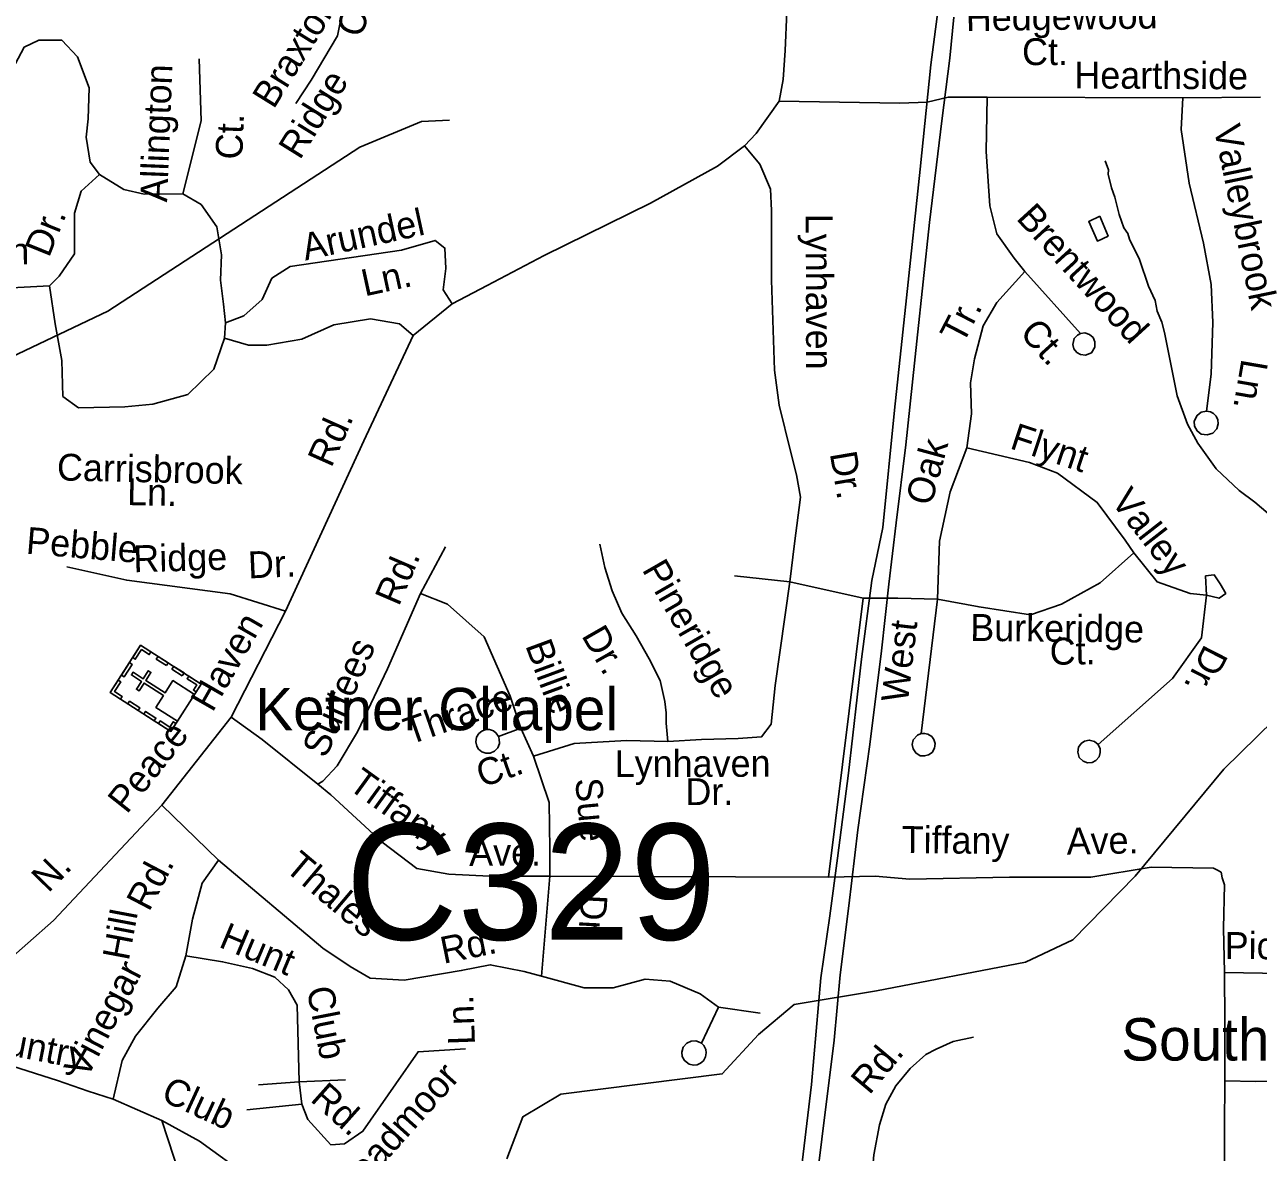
# Model space of a CAD drawing. Extents: x 1547597 to 1699558, y 810033 to 920809.
# Drawn here: x 1602112 to 1606475, y 852013 to 855999 of the extents above; entities that cross this region are included whole.
import ezdxf

# ---------------------------------------------------------------- set-up
doc = ezdxf.new("R2010")
doc.units = 0
for name, color, linetype in [('Exist Boundary Land Use Park Urban  Label', 7, 'Continuous'), ('Exist Cultural Church with Cemetery CELL', 7, 'Continuous'), ('Exist Cultural Church with Cemetery Label', 7, 'Continuous'), ('Exist Hydrographic Creek Single Shore', 7, 'Continuous'), ('Exist Hydrographic Misc Water Feature', 7, 'Continuous'), ('Exist Road Non-System Type 51', 7, 'Continuous'), ('Exist Road Non-System Type 51 Label', 7, 'Continuous'), ('Exist Road Secondary Structure Culvert Number Label', 7, 'Continuous'), ('Exist Road Secondary Type 51 Attributed', 7, 'Continuous'), ('Exist Road Secondary Type 51 Label', 7, 'Continuous'), ('Exist Utilities Electrical Transmission Line', 7, 'Continuous')]:
    doc.layers.add(name, color=color, linetype=linetype)

msp = doc.modelspace()

# ---------------------------------------------------------------- linework, layer by layer
at = {"layer": 'Exist Cultural Church with Cemetery CELL'}
for points in [[(1602414.4, 853637.9), (1602521.6, 853805.6), (1602736.2, 853668.4), (1602628.9, 853500.7)], [(1602558.2, 853782.3), (1602552.1, 853772.7), (1602525, 853790.1), (1602503.1, 853755.9), (1602493.7, 853761.9), (1602521.7, 853805.6)], [(1602454.3, 853700.2), (1602482.2, 853743.9), (1602491.8, 853737.8), (1602463.9, 853694.1)], [(1602613.6, 853733.3), (1602577.1, 853756.6), (1602583.3, 853766.2), (1602619.7, 853742.9)], [(1602669.1, 853697.8), (1602632.6, 853721.1), (1602638.8, 853730.7), (1602675.3, 853707.4)], [(1602450.9, 853614.5), (1602457, 853624.1), (1602429.9, 853641.4), (1602451.7, 853675.6), (1602442.3, 853681.6), (1602414.4, 853637.9)], [(1602652.1, 853537), (1602712.5, 853631.5), (1602636.2, 853680.3), (1602608.9, 853637.6), (1602540.2, 853681.4), (1602558, 853709.2), (1602548.7, 853715.1), (1602530.9, 853687.3), (1602495.4, 853710.1), (1602489.1, 853700.3), (1602524.7, 853677.6), (1602506.9, 853649.7), (1602516.1, 853643.8), (1602533.9, 853671.6), (1602602.6, 853627.8), (1602575.8, 853585.8)], [(1602718.3, 853640.5), (1602708.6, 853646.7), (1602720.5, 853665.2), (1602686.4, 853687), (1602692.4, 853696.4), (1602736.2, 853668.4)], [(1602513.3, 853574.6), (1602476.8, 853597.9), (1602483, 853607.5), (1602519.5, 853584.1)], [(1602570, 853538.3), (1602533.5, 853561.7), (1602539.6, 853571.3), (1602576.1, 853547.9)], [(1602646.7, 853528.6), (1602637, 853534.8), (1602625.2, 853516.2), (1602591.1, 853538), (1602585.1, 853528.6), (1602628.8, 853500.7)]]:
    msp.add_lwpolyline(points, close=True, dxfattribs=at)
at = {"layer": 'Exist Hydrographic Creek Single Shore'}
msp.add_lwpolyline([(1603816.6, 851990.4), (1603873.5, 852138.8), (1604007.5, 852218.2), (1604578.7, 852290), (1604707.3, 852429.4), (1604833.3, 852535.2), (1605124.6, 852584.3), (1605651.6, 852685.1), (1605818.6, 852763.8), (1606038.7, 852989.1), (1606352.7, 853366.9), (1606529.7, 853540.5)], dxfattribs=at)
at = {"layer": 'Exist Hydrographic Misc Water Feature'}
for points in [[(1597916.6, 855346.8), (1597957.7, 855313.1), (1598514.6, 855223), (1598763.6, 855119.5), (1599060.6, 854880.4), (1599980.6, 854435), (1600204.6, 854374.6), (1600804.6, 854382.2), (1601163.6, 854427.4), (1601549.7, 854580.4), (1602405.6, 854986.5), (1603296.7, 855565.9), (1603514.7, 855656.7), (1603614.6, 855661.2)], [(1605932.8, 855518.4), (1605944.2, 855486.3), (1605944, 855470.3), (1605955.4, 855422.1), (1605967, 855390), (1605982.1, 855327.8), (1605999.5, 855281.6), (1606013.1, 855261.4), (1606018.9, 855241.3), (1606053.8, 855168.8), (1606086.5, 855074.4), (1606109.9, 855024.1), (1606117.4, 854986), (1606132.8, 854947.7), (1606142.3, 854911.7), (1606187.2, 854687.1), (1606223.8, 854586.5), (1606260.9, 854520.1), (1606325.6, 854429.2), (1606406.5, 854352.1), (1606462, 854311.3), (1606604.2, 854191.4)], [(1605914.6, 855322.7), (1605943.1, 855251.8), (1605905.3, 855234.1), (1605875.1, 855303.7), (1605914.6, 855322.7)]]:
    msp.add_lwpolyline(points, dxfattribs=at)
at = {"layer": 'Exist Road Non-System Type 51'}
for points in [[(1603255.4, 856231), (1603241.7, 856076.9), (1603217.8, 855960.5), (1603125.4, 855803), (1603070.7, 855720.9)], [(1604828.1, 856164.7), (1604807.5, 856044.9), (1604800.7, 855908), (1604793.8, 855805.3), (1604779.6, 855729.1)], [(1601956.2, 855547), (1601993.9, 855704.5), (1602110.2, 855920.2), (1602161.5, 855944.2), (1602243.6, 855944.2), (1602298.3, 855886), (1602339.4, 855776.4), (1602336, 855666.8), (1602329.1, 855601.8), (1602342.8, 855512.8), (1602376.9, 855469.4)], [(1602729.4, 855879.1), (1602736.2, 855660), (1602671.1, 855401)], [(1605515.1, 855742.8), (1605378.2, 855742.8), (1605303, 855725.7), (1605207.2, 855722.2), (1604779.6, 855729.1)], [(1605515.1, 855742.8), (1605511.7, 855551), (1605525.3, 855359.3), (1605549.3, 855260), (1605610.9, 855174.5), (1605648.5, 855126.5)], [(1606207.3, 855740.3), (1605515.1, 855742.8)], [(1606207.3, 855740.3), (1606202.2, 855629.1), (1606230, 855439.5), (1606280.5, 855227.3), (1606308.3, 855080.7), (1606313.3, 854946.7), (1606308.3, 854763.7), (1606291.7, 854632.9)], [(1606482.5, 855742.8), (1606207.3, 855740.3)], [(1604779.6, 855729.1), (1604698.2, 855615.2), (1604657.1, 855570.7)], [(1604657.1, 855570.7), (1604561.4, 855498.8), (1604325.3, 855368.7), (1603949, 855183.9), (1603747.2, 855077.7), (1603624, 855012.7)], [(1604657.1, 855570.7), (1604711.6, 855506.7), (1604749.3, 855417.7), (1604752.7, 855342.3), (1604752.7, 855095.8), (1604763, 854777.4), (1604780.1, 854654.2), (1604821.1, 854486.4), (1604841.6, 854407.7), (1604855.3, 854329), (1604834.8, 854164.6), (1604817.7, 854030)], [(1602376.9, 855469.4), (1602311.9, 855411.2), (1602288, 855332.5), (1602288, 855188.7), (1602233.2, 855110), (1602199, 855075.7)], [(1602376.9, 855469.4), (1602462.5, 855416.9), (1602534.4, 855399.8), (1602671.1, 855401)], [(1602671.1, 855401), (1602736.1, 855363.3), (1602790.9, 855284.6), (1602808, 855185.3), (1602804.5, 855096.3), (1602814.8, 855010.7), (1602821.6, 854945.6)], [(1603624, 855012.7), (1603591.3, 855062), (1603601.6, 855137.4), (1603598.2, 855209.3), (1603564, 855236.6), (1603444.2, 855202.4), (1603050.8, 855144.2), (1602985.8, 855103.1), (1602951.6, 855027.8), (1602886.6, 854969.6), (1602821.6, 854945.6)], [(1605648.5, 855126.5), (1605549.3, 855017), (1605501.4, 854934.8), (1605470.6, 854818.4), (1605456.9, 854732.8), (1605460.3, 854623.3), (1605443.2, 854503.4)], [(1605648.5, 855126.5), (1605845.5, 854907.1)], [(1602199, 855075.7), (1601863.8, 855058.6)], [(1602818.2, 854890.9), (1602780.6, 854781.3), (1602688.2, 854692.3), (1602565.1, 854658.1), (1602465.9, 854647.8), (1602301.7, 854644.4), (1602246.9, 854685.4), (1602243.5, 854812.1), (1602219.6, 854942.2), (1602199, 855075.7)], [(1603624, 855012.7), (1603485.3, 854901.1)], [(1603485.3, 854901.1), (1603437.4, 854942.2), (1603334.8, 854959.3), (1603204.8, 854938.8), (1603091.9, 854887.4), (1602968.7, 854866.9), (1602903.7, 854866.9), (1602818.2, 854890.9)], [(1602821.6, 854945.6), (1602818.2, 854890.9)], [(1605845.5, 854907.1), (1605860.6, 854909.6), (1605877.7, 854904.6), (1605890.1, 854893.1), (1605896.9, 854877.6), (1605896.2, 854859.2), (1605885, 854839.8), (1605863.8, 854831), (1605845.2, 854833), (1605832.8, 854840.1), (1605822.6, 854852.9), (1605818.1, 854869.2), (1605822.8, 854890.1), (1605834.8, 854901.7), (1605845.5, 854907.1)], [(1603485.3, 854901.1), (1603310.8, 854528), (1603033.7, 853925.4)], [(1606291.7, 854632.9), (1606305.1, 854630.6), (1606316, 854624.8), (1606325, 854615), (1606330.9, 854602.1), (1606332.2, 854588), (1606327.5, 854570.9), (1606313.2, 854555.4), (1606293.4, 854549), (1606272.9, 854551.8), (1606258.5, 854563.1), (1606249.4, 854579.5), (1606248.2, 854597.9), (1606257.8, 854618.1), (1606272.4, 854629.7), (1606291.7, 854632.9)], [(1605443.2, 854503.4), (1605384.7, 854348.3), (1605347.1, 854173.7), (1605340.2, 853968.3)], [(1605443.2, 854503.4), (1605665.2, 854451), (1605764.4, 854413.3), (1605904.7, 854310.6), (1606003.9, 854177.1), (1606034.7, 854132.6)], [(1604385.8, 853465), (1604381, 853529.5), (1604380.8, 853566.7), (1604376, 853606.5), (1604359.3, 853680.8), (1604320.8, 853757.5), (1604274.4, 853838.3), (1604223.8, 853919.1), (1604189.4, 853997.7), (1604163.1, 854080.2), (1604146.1, 854162.4)], [(1603600.1, 854153.1), (1603511.2, 853988.8)], [(1606034.7, 854132.6), (1605914.9, 854026.5), (1605778.1, 853951.2), (1605668.6, 853913.5), (1605487.3, 853940.9), (1605340.2, 853968.3)], [(1606034.7, 854132.6), (1606116.8, 854029.9), (1606233.1, 853988.8), (1606291.2, 853982)], [(1603033.7, 853925.4), (1602838.7, 853987), (1602472.7, 854035), (1602260.6, 854082.9)], [(1604817.7, 854030), (1604765.5, 853663.6), (1604751.8, 853526.6), (1604717.6, 853482.1), (1604635.5, 853475.3), (1604505.5, 853471.8), (1604385.8, 853465)], [(1604817.7, 854030), (1604621.8, 854050.4)], [(1605076.8, 853971.7), (1604817.7, 854030)], [(1606291.2, 853982), (1606287.8, 854050.4), (1606318.6, 854053.9), (1606339.1, 854023), (1606359.6, 853988.8), (1606335.7, 853971.7), (1606291.2, 853982)], [(1603511.2, 853988.8), (1603394.9, 853721.7), (1603288.8, 853499.2), (1603217, 853379.4), (1603165.7, 853324.6), (1603148.6, 853314.3)], [(1603511.2, 853988.8), (1603607, 853951.1), (1603737, 853834.7), (1603829.3, 853625.9), (1603867, 853512.9)], [(1605076.8, 853971.7), (1604954.8, 852985.7)], [(1605340.2, 853968.3), (1605200, 853971.7), (1605076.8, 853971.7)], [(1605340.2, 853968.3), (1605282.7, 853493.1)], [(1606291.2, 853982), (1606274.1, 853831.3), (1606171.5, 853687.5), (1605908.1, 853454.7)], [(1603033.7, 853925.4), (1602842, 853550.9)], [(1602842, 853550.9), (1602596.4, 853240.2)], [(1603148.6, 853314.3), (1602951.5, 853472.1), (1602842, 853550.9)], [(1603790.2, 853473.1), (1603787.4, 853483.4), (1603779.4, 853494.7), (1603769.2, 853503), (1603755.5, 853507.6), (1603742.5, 853507.7), (1603728.6, 853502), (1603718, 853493.6), (1603709.5, 853481.1), (1603706.8, 853464), (1603710.9, 853448.5), (1603717.1, 853438.2), (1603728.7, 853428.9), (1603742.2, 853423.9), (1603758.4, 853423.9), (1603773.1, 853430.6), (1603785, 853442.8), (1603790.9, 853458.5), (1603790.2, 853473.1)], [(1603867, 853512.9), (1603787.4, 853483.4)], [(1603867, 853512.9), (1603911.4, 853413.6)], [(1604385.8, 853465), (1604239.9, 853468.4), (1604055.1, 853458.1), (1603911.4, 853413.6)], [(1605282.7, 853493.1), (1605294.1, 853493.8), (1605306.3, 853491.4), (1605319.9, 853482.5), (1605327.1, 853472), (1605331.4, 853458.5), (1605329.5, 853441.7), (1605321.4, 853426.8), (1605308.2, 853417.7), (1605294.1, 853414), (1605279.1, 853415.1), (1605263.3, 853424.6), (1605253.8, 853438.8), (1605250.9, 853455.1), (1605254.2, 853471.2), (1605269.4, 853487.9), (1605282.7, 853493.1)], [(1605915.5, 853426.4), (1605915.4, 853439.2), (1605908.1, 853454.7), (1605895.1, 853465.6), (1605876.6, 853470), (1605860.3, 853466.9), (1605847.5, 853458), (1605838.4, 853444.9), (1605836.1, 853427.2), (1605841.5, 853408.7), (1605854.7, 853395.4), (1605870.1, 853389.7), (1605887.2, 853391.1), (1605900.3, 853397.5), (1605911.6, 853410.6), (1605915.5, 853426.4)], [(1603911.4, 853413.6), (1603966.2, 853249.3), (1603969.6, 853084.9), (1603969.6, 852989.1)], [(1603969.6, 852989.1), (1603755.4, 852989.4), (1603611.7, 852996.2), (1603498.8, 853016.8), (1603375.7, 853109.2), (1603194.4, 853277), (1603148.6, 853314.3)], [(1602596.4, 853240.2), (1602213.2, 852832.8), (1602031.9, 852671.8), (1601943, 852593.1)], [(1602596.4, 853240.2), (1602797, 853045.9)], [(1602797, 853045.9), (1602739.9, 852964.1), (1602705.7, 852837.4), (1602681.8, 852707.3)], [(1602797, 853045.9), (1603166.5, 852734.3), (1603262.3, 852669.3), (1603334.1, 852628.2), (1603453.9, 852621.4)], [(1603969.6, 852989.1), (1603939.6, 852635.1)], [(1604954.8, 852985.7), (1603969.6, 852989.1)], [(1606355, 852648.9), (1606351.8, 852804.8), (1606354.7, 852958.7), (1606347.2, 852982.8), (1606343.6, 853002.9), (1606327.8, 853011), (1606315.9, 853017.3), (1606096.1, 853021.3), (1605881.9, 852985.7), (1605594.5, 852985.7), (1605242.2, 852978.8), (1605119, 852989.1), (1604954.8, 852985.7)], [(1602681.8, 852707.3), (1602647.5, 852597.8), (1602582.5, 852522.4), (1602503.9, 852423.2), (1602456, 852337.6), (1602425.2, 852200.6)], [(1602681.8, 852707.3), (1602811.7, 852686.8), (1602917.8, 852662.8), (1602996.5, 852632), (1603044.4, 852587.5), (1603075.2, 852532.7), (1603082, 852262.2)], [(1603453.9, 852621.4), (1603655.7, 852655.6), (1603758.3, 852676.1), (1603878.1, 852652.2), (1603939.6, 852635.1)], [(1603939.6, 852635.1), (1604090.2, 852594), (1604192.8, 852594), (1604305.7, 852624.8), (1604394.6, 852617.9), (1604500.7, 852573.4), (1604565.7, 852525.5)], [(1606355.9, 852265.1), (1606355.7, 852475), (1606355, 852648.9)], [(1606355, 852648.9), (1606488.9, 852646.4), (1606704.5, 852644.4), (1606848.4, 852643.7), (1606908.1, 852634.7), (1606914.8, 852564.5), (1606921.8, 852406.5), (1606927.2, 852266.5)], [(1604565.7, 852525.5), (1604505.2, 852398.3)], [(1604565.7, 852525.5), (1604712.8, 852505)], [(1605097.5, 851846.3), (1605106.6, 851910.2), (1605114.3, 852004.1), (1605134.3, 852109.5), (1605157.6, 852183.1), (1605192.7, 852248.4), (1605243.8, 852309.4), (1605298.8, 852358.5), (1605335, 852377.8), (1605395.4, 852404.6), (1605467.7, 852419.4)], [(1603670.4, 852378.6), (1603502.8, 852368.4), (1603424.1, 852255.4), (1603307.8, 852087.6), (1603242.8, 852043.1), (1603194.9, 852039.7), (1603112.8, 852128.7), (1603092.3, 852183.5), (1603082, 852262.2)], [(1604495.1, 852403.9), (1604505.2, 852398.3), (1604513.6, 852390.3), (1604520.6, 852376.8), (1604522.1, 852364.1), (1604520, 852350.1), (1604512.8, 852336.7), (1604501.8, 852327.5), (1604489.9, 852322.5), (1604477.4, 852321), (1604461.5, 852324.5), (1604445.3, 852337.1), (1604437.6, 852351.4), (1604436.1, 852367.3), (1604440.9, 852384.6), (1604453.2, 852398.5), (1604468.7, 852406.2), (1604485, 852406.9), (1604495.1, 852403.9)], [(1603082, 852262.2), (1602938.3, 852252)], [(1603082, 852262.2), (1603246.2, 852269.1)], [(1606366, 850437.8), (1606360.4, 850567.8), (1606357.4, 850833.8), (1606355.4, 851155.6), (1606354.5, 851545.5), (1606354.8, 852103.2), (1606355.9, 852265.1)], [(1606927.2, 852266.5), (1606789.5, 852263.1), (1606615.6, 852264.2), (1606465.7, 852263), (1606355.9, 852265.1)], [(1603092.3, 852183.5), (1602897.3, 852163)], [(1602597.1, 852124.9), (1602661, 851930.6), (1602741.7, 851756.2), (1602802.7, 851653.7), (1602868, 851586.1), (1602937.8, 851516.3), (1603035.8, 851426.9), (1603092.5, 851383.8)]]:
    msp.add_lwpolyline(points, dxfattribs=at)
at = {"layer": 'Exist Road Secondary Type 51 Attributed'}
msp.add_lwpolyline([(1602905.7, 851924.7), (1602729.7, 852052.6), (1602597.1, 852124.9), (1602425.2, 852200.6), (1602336.7, 852228.7), (1602228.2, 852267.3), (1602069, 852317.6)], dxfattribs=at)
at = {"layer": 'Exist Utilities Electrical Transmission Line'}
for points in [[(1605351.3, 856128.8), (1605317, 855857.5), (1605279, 855488.3), (1605230, 855033.4), (1605187.7, 854636.3), (1605147.1, 854221.3), (1605108.1, 854034), (1605071.8, 853756.7), (1605025.4, 853353.6), (1604986.7, 853052.5), (1604959.4, 852848.9), (1604927.9, 852629.6), (1604894, 852252.3), (1604822.4, 851651.8)], [(1605397.6, 856026.2), (1605383.2, 855880.4), (1605355.7, 855659), (1605312, 855299.9), (1605267.5, 854881), (1605227.7, 854513.8), (1605193.3, 854238.5), (1605167.8, 854020.9), (1605142, 853785.5), (1605100.9, 853454.4), (1605058.2, 853153.3), (1605025.9, 852884), (1604996.1, 852640.4), (1604974.4, 852409), (1604930.9, 852059.8), (1604878.1, 851633.1)]]:
    msp.add_lwpolyline(points, dxfattribs=at)

# ---------------------------------------------------------------- texts
at = {"layer": 'Exist Boundary Land Use Park Urban  Label'}
msp.add_text('South Fork', height=150, dxfattribs=at).set_placement((1605989.8, 852337.3))
at = {"layer": 'Exist Cultural Church with Cemetery Label'}
msp.add_text('Ketner Chapel', height=150, dxfattribs=at).set_placement((1602927.6, 853504.9))
at = {"layer": 'Exist Road Non-System Type 51 Label'}
for s, rotation, p in [('Braxton', 58.1444, (1602992.4, 855697.9)), ('Ct.', 71.1527, (1603301.8, 855949.4)), ('Hedgewood', 0.8334, (1605440.8, 855976.3)), ('Ct.', 0.1772, (1605639.2, 855856.2)), ('Hearthside', 359.6775, (1605823.8, 855774.1)), ('Allington', 87.7625, (1602615.4, 855370.6)), ('Ridge', 58.1444, (1603085, 855518.3)), ('Ct.', 87.7625, (1602881.2, 855521.3)), ('Valleybrook', 281.6697, (1606316.3, 855635.9)), ('Arundel', 12.2671, (1603104.1, 855165.1)), ('Brentwood', 312.3643, (1605615.3, 855313.1)), ('Dr.', 67.988, (1602197.5, 855173)), ('Lynhaven', 270.1703, (1604873.9, 855330.8)), ('Lochraven', 0.5347, (1601535.2, 855146.2)), ('Ln.', 12.2671, (1603314.3, 855038.4)), ('Tr.', 62.409, (1605429, 854865.4)), ('Ct.', 312.3643, (1605626.8, 854906.6)), ('Ln.', 260.2682, (1606415.7, 854820.8)), ('Rd.', 66.0206, (1603196.1, 854430.2)), ('Flynt', 341.6218, (1605592, 854502.4)), ('Oak', 74.7797, (1605317.8, 854294.6)), ('Carrisbrook', 358.838, (1602225.3, 854388.1)), ('Dr.', 279.6459, (1604958.9, 854483.5)), ('Ln.', 358.838, (1602473.3, 854301.1)), ('Valley', 307.9439, (1605950, 854314.1)), ('Pebble', 355.2673, (1602114.5, 854129.4)), ('Ridge', 1.4952, (1602497.2, 854063.4)), ('Dr.', 2.4675, (1602903.5, 854041.6)), ('Rd.', 66.7502, (1603434.7, 853940.2)), ('Pineridge', 299.8625, (1604293.2, 854073)), ('Haven', 60.1838, (1602776, 853565.2)), ('Burkeridge', 359.442, (1605455.5, 853821.1)), ('Dr.', 299.8625, (1604079.1, 853839.7)), ('West', 83.1983, (1605234.9, 853599.8)), ('Surtees', 66.031, (1603176.7, 853402.6)), ('Billie', 290.209, (1603881.4, 853805)), ('Ct.', 0.7833, (1605737.4, 853736.2)), ('Dr.', 242.9648, (1606285.9, 853812.6)), ('Thrace', 19.2454, (1603473.1, 853452.7)), ('Peace', 51.6493, (1602473, 853205.8)), ('Ct.', 19.2454, (1603729.4, 853301.5)), ('Lynhaven', 0.1327, (1604198.6, 853339.4)), ('Tiffany', 324.0457, (1603251.2, 853301)), ('Dr.', 0.153, (1604448.6, 853240.3)), ('Sue', 275.2103, (1604058.4, 853332.6)), ('Tiffany', 359.3072, (1605212.8, 853071.4)), ('Ave.', 0.9843, (1605797.4, 853065.4)), ('Ave.', 0.0774, (1603683.9, 853025.6)), ('Thales', 319.7806, (1603027, 853012.5)), ('N.', 45.8589, (1602195.2, 852927.6)), ('Rd.', 62.4504, (1602551.7, 852860.6)), ('Dr.', 267.0859, (1604078.1, 852926.4)), ('Hill', 79.3048, (1602479.8, 852687.5)), ('Hunt', 337.1458, (1602794.4, 852740.3)), ('Rd.', 11.5871, (1603593, 852678.9)), ('Piccadilly', 359.4753, (1606355.3, 852696.8)), ('Vinegar', 62.4554, (1602331.5, 852269.4)), ('Club', 281.1543, (1603108.3, 852590.7)), ('Ln.', 92.0309, (1603704.4, 852393.9)), ('Rd.', 50.0677, (1605098.9, 852213)), ('Broadmoor', 48.1792, (1603235.7, 851807.7)), ('Rd.', 318.2355, (1603118.3, 852196.4))]:
    msp.add_text(s, height=95, rotation=rotation, dxfattribs=at).set_placement(p)
at = {"layer": 'Exist Road Secondary Structure Culvert Number Label'}
msp.add_text('C329', height=410.1, dxfattribs=at).set_placement((1603246.8, 852764.3))
at = {"layer": 'Exist Road Secondary Type 51 Label'}
for s, rotation, p in [('Country', 349.0384, (1601882.8, 852389.3)), ('Club', 335.2696, (1602589.3, 852198.5))]:
    msp.add_text(s, height=95, rotation=rotation, dxfattribs=at).set_placement(p)

doc.saveas('drawing.dxf')
